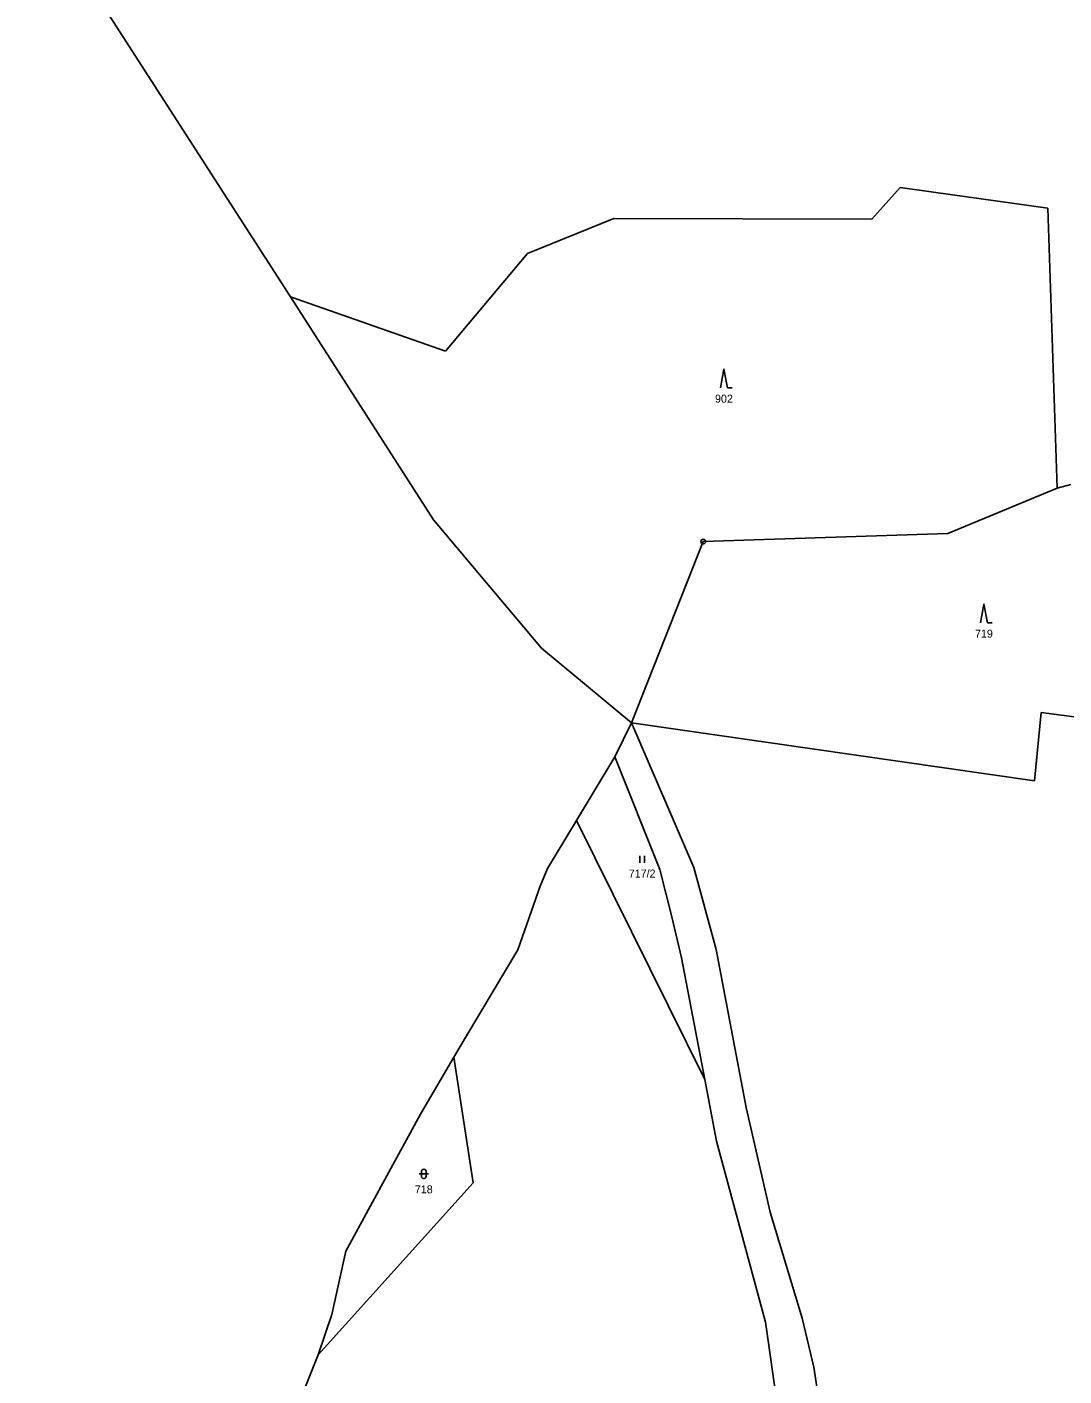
# Model space of a CAD drawing. Extents: x -739410 to -735662, y -942282 to -940043.
# Drawn here: x -738311.6 to -738091.3, y -941193.9 to -940907.3 of the extents above; entities that cross this region are included whole.
import ezdxf
from ezdxf.enums import TextEntityAlignment as Align

# ---------------------------------------------------------------- set-up
doc = ezdxf.new("R2010")
doc.units = 0
doc.header["$LTSCALE"] = 0.68
for name, color, linetype, lineweight in [('1', 7, 'Continuous', 25), ('3', 7, 'Continuous', 25), ('8', 7, 'Continuous', 25)]:
    doc.layers.add(name, color=color, linetype=linetype, lineweight=lineweight)
doc.layers.add('2', color=7, linetype='Continuous')

msp = doc.modelspace()

# ---------------------------------------------------------------- linework, layer by layer
at = {"layer": '1'}
for p, q in [((-738311.64, -940877.51), (-738255.65, -940964.68)), ((-738126.11, -940941.44), (-738132.11, -940948.17)), ((-738094.7, -940945.86), (-738126.11, -940941.44)), ((-738092.74, -941005.33), (-738094.7, -940945.86)), ((-738186.94, -940948.03), (-738205.28, -940955.47)), ((-738132.11, -940948.17), (-738186.94, -940948.03)), ((-738205.28, -940955.47), (-738222.73, -940976.22)), ((-738255.65, -940964.68), (-738225.24, -941012.03)), ((-738222.73, -940976.22), (-738255.65, -940964.68)), ((-738092.74, -941005.33), (-738089.83, -941004.55)), ((-738115.96, -941014.98), (-738092.74, -941005.33)), ((-738225.24, -941012.03), (-738202.29, -941039.29)), ((-738167.94, -941016.65), (-738115.96, -941014.98)), ((-738183.21, -941055.15), (-738167.94, -941016.65)), ((-738202.29, -941039.29), (-738183.21, -941055.15)), ((-738097.53, -941067.53), (-738096.12, -941052.98)), ((-738096.12, -941052.98), (-738046.31, -941059.42)), ((-738186.76, -941062.43), (-738183.21, -941055.15)), ((-738183.21, -941055.15), (-738097.53, -941067.53)), ((-738169.97, -941085.93), (-738183.21, -941055.15)), ((-738194.89, -941075.91), (-738186.76, -941062.43)), ((-738186.76, -941062.43), (-738177.15, -941086.32)), ((-738201.06, -941086.14), (-738194.89, -941075.91)), ((-738194.89, -941075.91), (-738167.62, -941130.92)), ((-738202.58, -941089.86), (-738201.06, -941086.14)), ((-738177.15, -941086.32), (-738174.59, -941096.41)), ((-738165.23, -941103.31), (-738169.97, -941085.93)), ((-738207.36, -941103.41), (-738202.58, -941089.86)), ((-738174.59, -941096.41), (-738172.54, -941105.12)), ((-738215.44, -941116.96), (-738207.36, -941103.41)), ((-738172.54, -941105.12), (-738167.62, -941130.92)), ((-738158.83, -941136.89), (-738165.23, -941103.31)), ((-738218.26, -941121.7), (-738215.44, -941116.96)), ((-738220.92, -941126.22), (-738218.26, -941121.7)), ((-738228.03, -941138.31), (-738220.92, -941126.22)), ((-738216.81, -941152.9), (-738220.92, -941126.22)), ((-738167.62, -941130.92), (-738165.11, -941144.08)), ((-738235.6, -941152.22), (-738228.03, -941138.31)), ((-738153.7, -941159.15), (-738158.83, -941136.89)), ((-738165.11, -941144.08), (-738154.73, -941182.48)), ((-738249.74, -941189.48), (-738216.81, -941152.9)), ((-738243.88, -941167.4), (-738235.6, -941152.22)), ((-738146.91, -941181.68), (-738153.7, -941159.15)), ((-738246.88, -941180.9), (-738243.88, -941167.4)), ((-738249.74, -941189.48), (-738246.88, -941180.9)), ((-738154.73, -941182.48), (-738148.96, -941222.38)), ((-738144.48, -941192.06), (-738146.91, -941181.68)), ((-738256.21, -941205.47), (-738249.74, -941189.48)), ((-738139.53, -941223.81), (-738144.48, -941192.06))]:
    msp.add_line(p, q, dxfattribs=at)
at = {"layer": '3'}
for p, q in [((-738162.8, -940984.03), (-738161.804, -940984.03)), ((-738107.56, -941033.95), (-738106.564, -941033.95)), ((-738181.441, -941084.92), (-738181.441, -941083.42)), ((-738180.44, -941084.92), (-738180.44, -941083.42)), ((-738228.331, -941151.011), (-738226.329, -941151.011)), ((-738227.831, -941150.511), (-738227.831, -941151.512)), ((-738226.829, -941151.512), (-738226.829, -941150.511))]:
    msp.add_line(p, q, dxfattribs=at)
for points in [[(-738162.8, -940984.03), (-738163.55, -940980.03), (-738164.3, -940984.03)], [(-738107.56, -941033.95), (-738108.31, -941029.95), (-738109.06, -941033.95)]]:
    msp.add_lwpolyline(points, dxfattribs=at)
for centre, start, end in [((-738227.33, -941150.5109), 0, 180), ((-738227.33, -941151.5109), 180, 359.98789)]:
    msp.add_arc(centre, 0.5, start, end, dxfattribs=at)
at = {"layer": '8'}
for radius in [0.5, 0.0303]:
    msp.add_circle((-738167.94, -941016.6499), radius, dxfattribs=at)

# ---------------------------------------------------------------- texts
at = {"layer": '2'}
for s, p in [('902', (-738163.549, -940987.155)), ('719', (-738108.309, -941037.075)), ('717/2', (-738180.93, -941088.045)), ('718', (-738227.329, -941155.135))]:
    msp.add_text(s, height=1.7, dxfattribs=at).set_placement(p, align=Align.CENTER)

doc.saveas('drawing.dxf')
